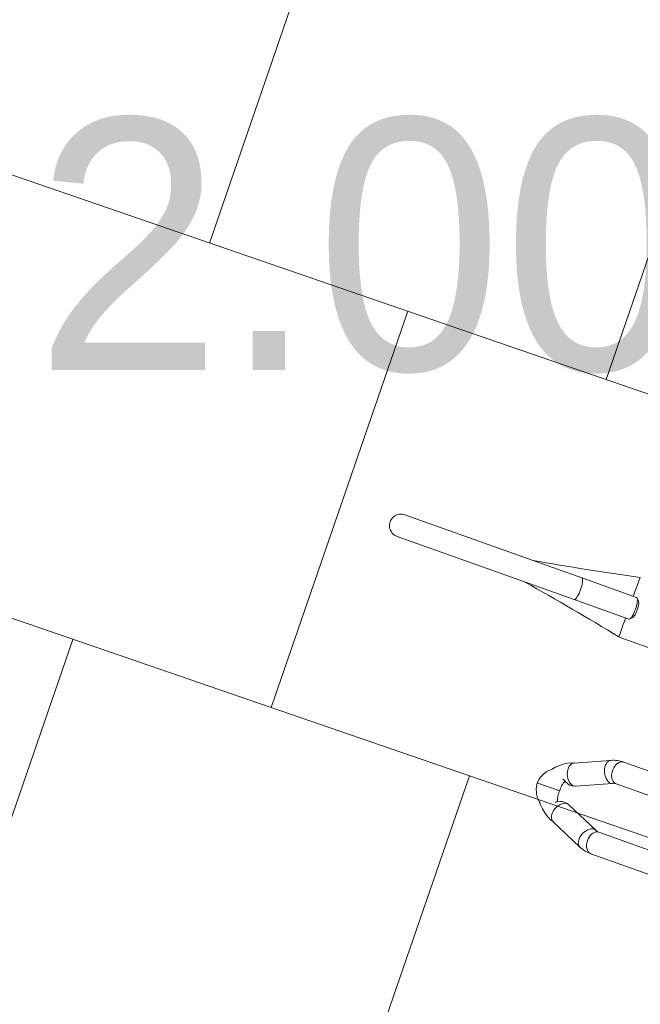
# Model space of a CAD drawing. Header units: metres. Extents: x 134157 to 138734, y 451157 to 455772.
# Tile 666 of 1056: x 136614.848 to 136615.439, y 453955.979 to 453956.919. Entities that reach past the tile are written whole.
import ezdxf

# ---------------------------------------------------------------- set-up
doc = ezdxf.new("R2010")
doc.units = ezdxf.units.M
for name, color, linetype in [('-DR-bs-txt-hoogtemaat', 253, 'Continuous'), ('-DR-nw-txt bovengrondse infra', 2, 'Continuous'), ('VELOPA-FIG15', 1, 'Continuous'), ('VELOPA-FIG25', 1, 'Continuous')]:
    doc.layers.add(name, color=color, linetype=linetype)
doc.layers.add('-DR-nw-gr-arc-gras', color=7, linetype='Continuous', true_color=0xb5d5a4)
doc.layers.add('-DR-nw-vh-arc-halfverharding stabilizer', color=7, linetype='Continuous', lineweight=9, true_color=0xe2e1c1, transparency=0.1)
doc.layers.add('-DR-nw-vh-arc-tegels 300x300x45', color=253, linetype='Continuous', lineweight=9)
doc.styles.add('Drong', font='txt', dxfattribs={"height": 1.8})
pattern_1 = [(115.335625, (136419.71802, 453326.2367), (-0.223681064, -0.105903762), [0.06, -0.187485]), (205.335625, (136419.71802, 453326.2367), (0.105903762, -0.223681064), [0.06, -0.187485])]

# ---------------------------------------------------------------- blocks, each defined once
blk = doc.blocks.new('*U2317')
at = {"layer": 'VELOPA-FIG15', "color": 252, "linetype": 'Continuous', "lineweight": 9, "flags": 128}
for points in [[(1285.89, -356.74), (1285.72, -358.06), (1285.19, -359.33), (1284.34, -360.52), (1283.18, -361.59), (1281.75, -362.5), (1280.11, -363.23), (1278.29, -363.75), (1276.37, -364.04), (1274.4, -364.1), (1272.45, -363.92), (1270.57, -363.51), (1268.83, -362.89), (1267.29, -362.07), (1265.99, -361.07), (1264.98, -359.94), (1264.29, -358.7), (1263.94, -357.4), (1263.89, -356.74)], [(1334.89, -356.74), (1335.07, -358.06), (1335.59, -359.33), (1336.45, -360.52), (1337.61, -361.59), (1339.03, -362.5), (1340.68, -363.23), (1342.49, -363.75), (1344.42, -364.04), (1346.39, -364.1), (1348.34, -363.92), (1350.22, -363.51), (1351.95, -362.89), (1353.49, -362.07), (1354.79, -361.07), (1355.8, -359.94), (1356.5, -358.7), (1356.85, -357.4), (1356.89, -356.74)], [(1286.99, -361.85), (1286.83, -363.21), (1286.33, -364.6), (1285.51, -365.99), (1284.41, -367.32), (1283.06, -368.57), (1281.5, -369.68), (1279.77, -370.61), (1277.95, -371.35), (1276.07, -371.87), (1274.22, -372.15), (1272.44, -372.18), (1270.79, -371.95), (1269.32, -371.49), (1268.09, -370.8), (1267.13, -369.9), (1266.49, -368.86)], [(1286.6, -359.96), (1286.83, -360.58), (1286.99, -361.85)], [(1334.18, -359.96), (1333.96, -360.58), (1333.79, -361.85)], [(1333.79, -361.85), (1333.96, -363.21), (1334.46, -364.6), (1335.27, -365.99), (1336.37, -367.32), (1337.73, -368.57), (1339.29, -369.68), (1341.01, -370.61), (1342.84, -371.35), (1344.71, -371.87), (1346.57, -372.15), (1348.35, -372.18), (1350, -371.95), (1351.46, -371.49), (1352.7, -370.8), (1353.66, -369.9), (1354.3, -368.86)], [(1122.89, -450.93), (1120.93, -450.97), (1119.03, -451.1), (1117.25, -451.31), (1115.65, -451.59), (1114.29, -451.93), (1113.21, -452.33), (1112.43, -452.77), (1111.99, -453.24), (1111.89, -453.6)], [(1133.89, -453.6), (1133.79, -453.24), (1133.35, -452.77), (1132.58, -452.33), (1131.49, -451.93), (1130.13, -451.59), (1128.53, -451.31), (1126.76, -451.1), (1124.86, -450.97), (1122.89, -450.93)]]:
    blk.add_lwpolyline(points, dxfattribs=at)
at = {"layer": 'VELOPA-FIG25', "color": 252, "linetype": 'Continuous', "lineweight": 9}
for p, q in [((1153.04, -401.15), (1153.04, -60.08)), ((1263.89, -248.96), (1263.89, -356.74)), ((1285.89, -356.74), (1285.89, -248.96)), ((1334.89, -248.96), (1334.89, -356.74)), ((1356.89, -356.74), (1356.89, -248.96)), ((1300.95, -392.39), (1286.6, -359.95)), ((1334.18, -359.95), (1319.83, -392.39)), ((1266.48, -368.85), (1280.83, -401.29)), ((1339.95, -401.29), (1354.3, -368.85)), ((1301.07, -392.74), (1300.97, -392.44)), ((1319.81, -392.44), (1319.72, -392.74)), ((1111.89, -398.06), (1111.89, -453.6)), ((1114.66, -395.12), (1112.24, -397.4)), ((1133.54, -397.4), (1131.12, -395.12)), ((1133.89, -453.6), (1133.89, -398.06)), ((1310.39, -406.67), (1310.39, -405.04)), ((1310.39, -406.67), (1310.39, -407.05)), ((1310.39, -421.41), (1310.39, -407.05)), ((1310.39, -421.67), (1310.39, -421.41)), ((1310.39, -427.89), (1310.39, -421.67)), ((1111.89, -453.6), (1111.89, -632.67)), ((1133.89, -453.6), (1133.89, -632.71))]:
    blk.add_line(p, q, dxfattribs=at)
at = {"layer": 'VELOPA-FIG25', "color": 252, "linetype": 'Continuous', "lineweight": 9, "flags": 128}
for points in [[(1114.66, -395.12), (1114.81, -395), (1115.53, -394.61), (1116.58, -394.26), (1117.9, -393.97), (1119.43, -393.75), (1121.12, -393.62), (1122.89, -393.58)], [(1122.89, -393.58), (1124.66, -393.62), (1126.35, -393.75), (1127.89, -393.97), (1129.21, -394.26), (1130.25, -394.61), (1130.98, -395), (1131.12, -395.12)], [(1280.88, -401.27), (1281.24, -402.02), (1282.2, -403.05), (1283.5, -403.85), (1285.09, -404.38), (1286.89, -404.62), (1288.85, -404.56), (1290.89, -404.2), (1292.93, -403.56), (1294.89, -402.67), (1296.7, -401.54), (1298.28, -400.24), (1299.58, -398.81), (1300.55, -397.3), (1301.14, -395.77), (1301.34, -394.29)], [(1301.34, -394.29), (1301.14, -392.9), (1300.91, -392.41)], [(1319.62, -393.1), (1319.05, -394.99), (1318.9, -397.32), (1319.17, -399.36), (1319.65, -401.07), (1320.79, -403.51), (1321.31, -404.32), (1321.68, -404.91), (1321.91, -405.29), (1321.94, -405.34)], [(1319.44, -394.29), (1319.64, -392.9), (1319.88, -392.41)], [(1339.91, -401.27), (1339.55, -402.02), (1338.58, -403.05), (1337.28, -403.85), (1335.7, -404.38), (1333.89, -404.62), (1331.93, -404.56), (1329.89, -404.2), (1327.85, -403.56), (1325.89, -402.67), (1324.09, -401.54), (1322.5, -400.24), (1321.2, -398.81), (1320.24, -397.3), (1319.64, -395.77), (1319.44, -394.29)], [(1122.89, -395.4), (1120.93, -395.44), (1119.03, -395.57), (1117.25, -395.77), (1115.65, -396.05), (1114.29, -396.4), (1113.21, -396.8), (1112.43, -397.24), (1111.99, -397.7), (1111.89, -398.06)], [(1133.89, -398.06), (1133.79, -397.7), (1133.35, -397.24), (1132.58, -396.8), (1131.49, -396.4), (1130.13, -396.05), (1128.53, -395.77), (1126.76, -395.57), (1124.86, -395.44), (1122.89, -395.4)], [(1280.76, -401.12), (1281.58, -403.99), (1282.97, -407.01), (1284.44, -409.46), (1285.83, -411.39), (1288.75, -414.78), (1290.37, -416.39), (1291.85, -417.75), (1292.49, -418.29), (1293.11, -418.78), (1293.72, -419.43), (1294.35, -420.17), (1295.96, -421.77), (1297.63, -423.13), (1298.71, -423.89), (1299.36, -424.3), (1300.45, -424.93), (1302.05, -425.72), (1304.2, -426.57), (1306.97, -427.36), (1310.39, -427.91)], [(1300.19, -402.68), (1300.11, -402.86), (1299.52, -403.95), (1298.94, -405.13), (1298.65, -405.89), (1298.58, -406.23), (1298.59, -406.23)], [(1310.39, -427.91), (1313.81, -427.36), (1316.58, -426.57), (1319.1, -425.55), (1320.83, -424.65), (1321.87, -424.02), (1322.43, -423.65), (1323.16, -423.13), (1324.83, -421.77), (1326.43, -420.17), (1327.07, -419.43), (1327.68, -418.78), (1328.29, -418.29), (1328.94, -417.75), (1330.41, -416.39), (1332.03, -414.78), (1334.96, -411.39), (1336.34, -409.46), (1337.82, -407.01), (1339.21, -403.99), (1340.03, -401.12)]]:
    blk.add_lwpolyline(points, dxfattribs=at)
at = {"layer": 'VELOPA-FIG25', "color": 252, "linetype": 'Continuous', "lineweight": 9}
for centre, radius, start, end in [((1293.84, -356.67), 29.95, 180.14654, 204.0079), ((1293.89, -356.66), 8, 180.62365, 204.33725), ((1327.09, -356.7), 7.81, 335.37009, 359.66901), ((1327.05, -356.69), 29.84, 335.94953, 359.89657), ((1291.72, -396.97), 10.22, 326.00648, 22.36864), ((-1560.89, -952.79), 2710.34, 9.54982, 11.74135), ((1107.61, 170.48), 571.93, 268.51092, 270.42895), ((3860.38, -962.88), 2764.98, 168.28036, 170.4286), ((1138.93, 86.7), 488.16, 269.40877, 271.65636), ((1307.74, -386.07), 19.13, 245.41923, 277.98258), ((1312.83, -384.6), 20.56, 263.2008, 292.84844), ((1122.89, -632.73), 11, 179.08535, 0.91465)]:
    blk.add_arc(centre, radius, start, end, dxfattribs=at)

msp = doc.modelspace()

# ---------------------------------------------------------------- hatches: boundary and pattern name
at = {"layer": '-DR-nw-gr-arc-gras', "transparency": 33554687}
h = msp.add_hatch(dxfattribs=at)
h.set_pattern_fill('AGR-BOLLEN', color=256, scale=0.1, pattern_type=2)
h.set_pattern_definition(pattern_1)
edge = h.paths.add_edge_path()
edge.add_arc((-7000776.80952, 3043164.56756), 7592527.99736, 340.056750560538, 340.05722562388)
edge.add_line((136455.78156, 453494.25428), (136455.1236, 453494.49341))
edge.add_arc((380495.22236, 364992.54844), 259592.30355, 160.0666568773, 160.0804453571)
edge.add_line((136433.83229, 453435.76153), (136433.81349, 453435.76834))
edge.add_line((136433.81349, 453435.76834), (136432.1795, 453431.25509))
edge.add_line((136432.1795, 453431.25509), (136432.1983, 453431.24829))
edge.add_line((136432.1983, 453431.24829), (136431.67763, 453429.86961))
edge.add_line((136431.67763, 453429.86961), (136432.33635, 453429.63123))
edge.add_line((136432.33635, 453429.63123), (136434.30927, 453435.07658))
h = msp.add_hatch(dxfattribs=at)
h.set_pattern_fill('AGR-BOLLEN', color=256, scale=0.1, pattern_type=2)
h.set_pattern_definition(pattern_1)
edge = h.paths.add_edge_path()
edge.add_line((136644.27531, 454017.42185), (136643.93507, 454016.48147))
edge.add_line((136643.93507, 454016.48147), (136643.88393, 454016.34032))
edge.add_line((136643.88393, 454016.34032), (136644.54221, 454016.10165))
edge.add_arc((1711333.98314, -116117.42654), 1674723.58177, 160.09567204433, 160.09665735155, ccw=False)
edge.add_line((136654.34695, 454043.18128), (136653.68886, 454043.41989))
edge.add_line((136653.68886, 454043.41989), (136653.6378, 454043.27898))
edge.add_line((136653.6378, 454043.27898), (136653.29754, 454042.33866))
edge.add_line((136653.29754, 454042.33866), (136644.27531, 454017.42185))
h = msp.add_hatch(dxfattribs=at)
h.set_pattern_fill('AGR-BOLLEN', color=256, scale=0.1, pattern_type=2)
h.set_pattern_definition(pattern_1)
h.paths.add_polyline_path([(136623.28176, 453954.4516, 0.016644), (136622.29258, 453951.40691), (136620.7154, 453945.93951, -0.016644), (136619.64808, 453942.65429), (136615.1747, 453930.30034), (136616.11496, 453929.95987), (136620.58833, 453942.31383, 0.016644), (136621.67622, 453945.66234), (136623.2534, 453951.12974, -0.016644), (136624.22202, 453954.11113), (136660.13956, 454053.22583), (136661.74, 454052.55), (136663.585, 454057.802), (136661.99339, 454058.36442), (136678.28563, 454103.41664), (136677.34537, 454103.75711)])
h = msp.add_hatch(dxfattribs=at)
h.set_pattern_fill('AGR-BOLLEN', color=256, scale=0.1, pattern_type=2)
h.set_pattern_definition(pattern_1)
edge = h.paths.add_edge_path()
edge.add_line((136622.3415, 453954.79206), (136627.9025, 453970.15034))
edge.add_line((136627.9025, 453970.15034), (136627.24443, 453970.38901))
edge.add_line((136627.24443, 453970.38901), (136627.19336, 453970.24811))
edge.add_line((136627.19336, 453970.24811), (136626.85302, 453969.3078))
edge.add_line((136626.85302, 453969.3078), (136622.02379, 453955.97065))
edge.add_line((136622.02379, 453955.97065), (136621.68367, 453955.03133))
edge.add_line((136621.68367, 453955.03133), (136621.35331, 453954.08968))
edge.add_arc((136668.50809, 453938.07512), 49.8, 161.241639, 163.908725)
edge.add_line((136620.65919, 453951.8781), (136619.082, 453946.4107))
edge.add_arc((136570.84877, 453960.32455), 50.2, 340.09465, 343.908725, ccw=False)
edge.add_line((136618.04964, 453943.23309), (136613.57626, 453930.87913))
edge.add_line((136613.57626, 453930.87913), (136614.23444, 453930.6408))
edge.add_line((136614.23444, 453930.6408), (136618.70782, 453942.99476))
edge.add_arc((136570.84877, 453960.32455), 50.9, 340.09465, 343.908725)
edge.add_line((136619.75458, 453946.21668), (136621.33176, 453951.68408))
edge.add_arc((136668.50809, 453938.07512), 49.1, 160.09465, 163.908725, ccw=False)
at = {"layer": '-DR-nw-vh-arc-halfverharding stabilizer'}
h = msp.add_hatch(dxfattribs=at)
h.set_pattern_fill('GRAVEL', color=256, scale=0.03)
h.set_pattern_definition([(228.0127875, (0.54864, 0.762), (-6.096000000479, -6.8579999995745), [0.102516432, -10.1491450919]), (184.969741, (0.48006, 0.6858), (9.1439999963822, 0.7620000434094), [0.175921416, -17.416214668]), (132.5104471, (0.3048, 0.67056), (7.6200000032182, -8.381999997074), [0.124044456, -12.2804168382]), (267.273689, (0.00762, 0.48006), (0.762000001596, 15.23999999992), [0.160201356, -15.8599312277]), (292.83365418, (0, 0.32004), (-3.810000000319, 9.1439999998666), [0.15709011, -15.5519423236]), (357.273689, (0.06096, 0.17526), (-15.23999999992, 0.762000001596), [0.160201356, -15.8599312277]), (37.69424047, (0.22098, 0.16764), (-9.9059999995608, -7.6200000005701), [0.211858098, -20.9739345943]), (72.25532837, (0.38862, 0.29718), (5.3340000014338, 16.7639999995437), [0.200015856, -19.8015769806]), (121.42956562, (0.44958, 0.48768), (-6.096000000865, 9.9059999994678), [0.1607439, -15.9136637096]), (175.2363583, (0.36576, 0.62484), (8.38199999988, -0.762000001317), [0.183513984, -8.992181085]), (222.3974378, (0.18288, 0.64008), (-9.1439999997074, -8.3820000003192), [0.237323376, -23.4950317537]), (138.81407483, (0.762, 0.47244), (-5.33399999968, 4.572000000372), [0.081001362, -8.0191697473]), (171.4692344, (0.70104, 0.52578), (9.906000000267, -1.5239999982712), [0.154104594, -15.2563916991]), (225, (0.54864, 0.54864), (-1e-16, -0.762), [0.107762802, -0.9698679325]), (203.19859051, (0.4953, 0.64008), (3.810000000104, 1.523999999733), [0.058032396, -5.7451867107]), (291.80140949, (0.44196, 0.61722), (-0.76200000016, 2.285999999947), [0.082069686, -4.021425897]), (30.96375653, (0.47244, 0.54102), (2.286000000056, 1.523999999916), [0.133295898, -4.3098894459]), (161.56505118, (0.58674, 0.6096), (1.52400000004, -0.76199999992), [0.096386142, -2.313269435]), (16.389540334, (0, 0.61722), (7.62, 2.286), [0.1350264, -13.3676480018]), (70.34617594, (0.12954, 0.65532), (-3.048000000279, -8.381999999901), [0.113279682, -11.2146647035]), (293.19859051, (0.58674, 0.762), (-1.523999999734, 3.810000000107), [0.11606403, -5.6871550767]), (343.61045967, (0.63246, 0.65532), (-7.6200000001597, 2.285999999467), [0.1350264, -13.3676480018]), (339.44395478, (0, 0.14478), (-3.81, 1.524), [0.13021056, -6.3803202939]), (294.7751406, (0.12192, 0.09906), (-3.810000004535, 8.381999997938), [0.109101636, -10.8010780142]), (66.80140949, (0.59436, 0), (1.52399999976, 3.810000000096), [0.11606403, -5.6871550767]), (17.35402464, (0.64008, 0.10668), (-9.905999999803, -3.0480000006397), [0.127734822, -12.645712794]), (69.44395478, (0.22098, 0), (-1.524000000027, -3.80999999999), [0.06510528, -6.4454255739]), (101.309932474, (0.54864, 0), (-0.762, 3.048), [0.03885438, -3.8465984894]), (165.96375653, (0.54102, 0.0381), (2.286, -0.762), [0.15709011, -2.9847163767]), (186.00900596, (0.38862, 0.0762), (7.6199999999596, 0.7620000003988), [0.1455801, -14.412409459]), (303.69006753, (0.47244, 0.47244), (-0.76200000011, 1.52399999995), [0.109897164, -2.6375329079]), (353.15722659, (0.5334, 0.381), (12.9540000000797, -1.5239999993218), [0.191867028, -18.9948027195]), (60.9453959, (0.7239, 0.35814), (-3.048000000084, -5.333999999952), [0.078452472, -7.7668176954]), (90, (0.762, 0.4267), (-0.762, 0.762), [0.04572, -0.71628]), (120.25643716, (0.37338, 0.09906), (3.047999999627, -5.334000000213), [0.105860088, -10.480182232]), (48.0127875, (0.32004, 0.1905), (6.0960000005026, 6.857999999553), [0.205032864, -10.0466286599]), (0, (0.4572, 0.3429), (0.762, 0.762), [0.19812, -0.56388]), (325.3048465, (0.65532, 0.3429), (7.6200000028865, -5.3339999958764), [0.120482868, -11.9277950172]), (254.0546041, (0.75438, 0.27432), (-0.761999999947, -3.048000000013), [0.110948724, -5.4364950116]), (207.64597536, (0.7239, 0.16764), (-14.478000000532, -7.6199999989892), [0.18064353, -17.8837393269]), (175.42607874, (0.56388, 0.08382), (-9.9059999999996, 0.7619999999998), [0.191108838, -18.9197539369])])
edge = h.paths.add_edge_path()
edge.add_line((136623.28176, 453954.4516), (136628.77616, 453969.62529))
edge.add_line((136628.77616, 453969.62529), (136627.92993, 453969.93171))
edge.add_line((136627.92993, 453969.93171), (136621.88005, 453953.22397))
edge.add_line((136621.88005, 453953.22397), (136619.38, 453944.55738))
edge.add_line((136619.38, 453944.55738), (136614.32847, 453930.60676))
edge.add_line((136614.32847, 453930.60676), (136615.1747, 453930.30034))
edge.add_line((136615.1747, 453930.30034), (136619.64808, 453942.65429))
edge.add_arc((136570.84877, 453960.32455), 51.9, 340.09465, 343.908725)
edge.add_line((136620.7154, 453945.93951), (136622.29258, 453951.40691))
edge.add_arc((136668.50809, 453938.07512), 48.1, 160.09465, 163.908725, ccw=False)
at = {"layer": '-DR-nw-vh-arc-tegels 300x300x45'}
h = msp.add_hatch(dxfattribs=at)
h.set_pattern_fill('AVH-TEGEL_200X200_HALFST', color=256, scale=2, angle=71, pattern_type=2)
h.set_pattern_definition([(71, (0, 0), (-0.05887645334, 0.44332106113), [0.4, -0.4]), (161, (0, 0), (-0.13022726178, -0.37820743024), [])])
edge = h.paths.add_edge_path()
edge.add_line((136619.96369, 453972.60358), (136621.75017, 453971.95669))
edge.add_line((136621.75017, 453971.95669), (136621.85231, 453972.23877))
edge.add_line((136621.85231, 453972.23877), (136621.57024, 453972.34091))
edge.add_line((136621.57024, 453972.34091), (136621.63833, 453972.52896))
edge.add_line((136621.63833, 453972.52896), (136622.14903, 453973.93935))
edge.add_line((136622.14903, 453973.93935), (136622.21712, 453974.1274))
edge.add_line((136622.21712, 453974.1274), (136619.07366, 453979.22589))
edge.add_line((136619.07366, 453979.22589), (136618.27972, 453977.46584))
edge.add_line((136618.27972, 453977.46584), (136617.86086, 453977.65905))
edge.add_line((136617.86086, 453977.65905), (136616.918, 453975.615))
edge.add_line((136616.918, 453975.615), (136617.49812, 453974.26086))
edge.add_line((136617.49812, 453974.26086), (136610.50717, 453955.02335))
edge.add_line((136610.50717, 453955.02335), (136615.36626, 453954.51903))
edge.add_line((136615.36626, 453954.51903), (136615.63699, 453954.40008))
edge.add_line((136615.63699, 453954.40008), (136616.01614, 453955.32099))
edge.add_arc((136569.78117, 453973.82419), 49.8, 338.188746, 340.09465)
edge.add_line((136616.60594, 453956.86891), (136617.70831, 453959.9133))
edge.add_line((136617.70831, 453959.9133), (136617.42624, 453960.01544))
edge.add_line((136617.42624, 453960.01544), (136617.52838, 453960.29752))
edge.add_line((136617.52838, 453960.29752), (136615.74189, 453960.9444))
edge.add_line((136615.74189, 453960.9444), (136619.96369, 453972.60358))

# ---------------------------------------------------------------- block references
at = {"xscale": 0.001, "yscale": 0.001, "zscale": 0.001, "rotation": 250.3356253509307}
msp.add_blockref('*U2317', (136616.18476, 453957.28049), dxfattribs=at)

# ---------------------------------------------------------------- texts
at = {"layer": '-DR-bs-txt-hoogtemaat', "color": 253, "insert": (136614.862, 453956.581, 2.002), "char_height": 0.24, "attachment_point": 7, "style": 'Drong'}
msp.add_mtext('2.00', dxfattribs=at)
at = {"layer": '-DR-nw-txt bovengrondse infra', "insert": (136614.38862, 453956.9386), "char_height": 0.36, "attachment_point": 1, "rotation": 70.33563, "style": 'Drong'}
msp.add_mtext_dynamic_manual_height_columns('Fietsparkeren', width=2.1335831, gutter_width=1.8, heights=[0], dxfattribs=at)

doc.saveas('drawing.dxf')
